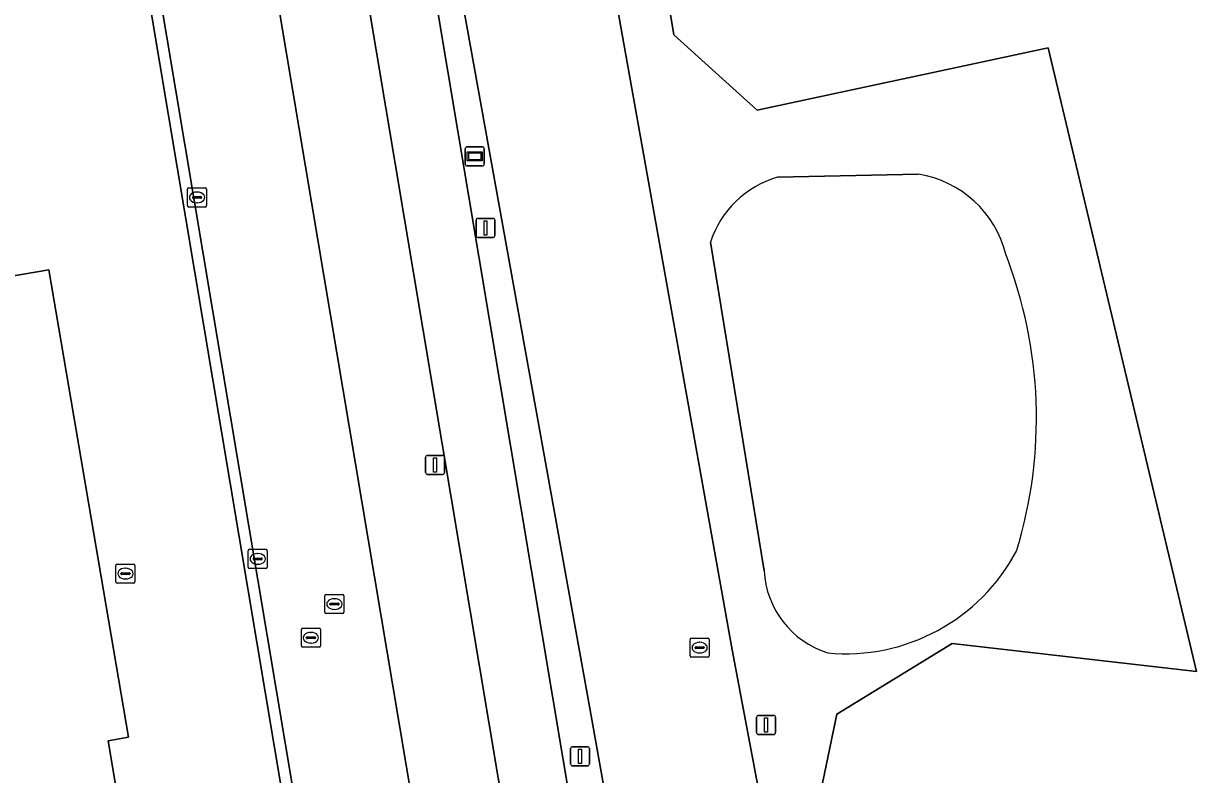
# Model space of a CAD drawing. Extents: x 154324 to 155744, y 382937 to 384188.
# Drawn here: x 155018 to 155079.5, y 383617.3 to 383656.6 of the extents above; entities that cross this region are included whole.
import ezdxf

# ---------------------------------------------------------------- set-up
doc = ezdxf.new("R2010")
doc.units = 0
for name, color, linetype in [('IMGEO_Berm_groen', 7, 'Continuous'), ('IMGEO_Erf', 7, 'Continuous'), ('IMGEO_Fietspad_gesloten', 7, 'Continuous'), ('IMGEO_Groenvoorziening', 7, 'Continuous'), ('IMGEO_Kolk', 7, 'Continuous'), ('IMGEO_Lichtmast', 7, 'Continuous'), ('IMGEO_Loofbos', 7, 'Continuous'), ('IMGEO_Meer_plas_ven_vijver', 7, 'Continuous'), ('IMGEO_Pand', 7, 'Continuous'), ('IMGEO_Rijbaan_lokaal_gesloten', 7, 'Continuous'), ('IMGEO_Rijbaan_lokaal_open', 7, 'Continuous'), ('IMGEO_Rijbaan_regionaal_gesloten', 7, 'Continuous'), ('IMGEO_Rioolput', 7, 'Continuous'), ('IMGEO_Verkeersbordpaal', 7, 'Continuous'), ('IMGEO_Wegwijzer', 7, 'Continuous')]:
    doc.layers.add(name, color=color, linetype=linetype)

msp = doc.modelspace()

# ---------------------------------------------------------------- linework, layer by layer
at = {"layer": 'IMGEO_Berm_groen'}
for points in [[(155022.201, 383761.283), (155023.65, 383752.887), (155024.582, 383747.491), (155030.556, 383711.937), (155035.787, 383680.446), (155055.586, 383562.322), (155064.93, 383506.848), (155067.803, 383490.288), (155069.375, 383489.212)], [(155047.66, 383620.638), (155040.998, 383657.511), (155031.523, 383712.699), (155025.319, 383747.582), (155023.592, 383759.163), (155023.296, 383761.147)], [(155021.296, 383718.742), (155022.669, 383708.88), (155025.49, 383692.18), (155052.477, 383531.831), (155059.928, 383487.45), (155064.796, 383488.095), (155057.1, 383532.805), (155052.123, 383561.719), (155030.596, 383690.066)], [(155070.126, 383488.988), (155070.128, 383488.988), (155070.593, 383489.047), (155063.68, 383530.41), (155058.726, 383558.566), (155047.66, 383620.638)]]:
    msp.add_lwpolyline(points, dxfattribs=at)
at = {"layer": 'IMGEO_Erf'}
msp.add_lwpolyline([(155045.918, 383530.449), (155024.164, 383660.104), (155016.277, 383707.107), (155013.835, 383721.664), (155012.365, 383730.431), (155011.19, 383737.428), (155008.641, 383752.609), (155006.354, 383766.232), (155002.093, 383791.612)], dxfattribs=at)
msp.add_lwpolyline([(154968.856, 383582.036), (154965.968, 383599.167), (154982.677, 383602.011), (154981.855, 383606.811), (154988.34, 383607.922), (154989.336, 383602.109), (154998.998, 383603.747), (154995.748, 383622.105), (154986.045, 383620.456), (154986.86, 383615.621), (154980.368, 383614.527), (154979.569, 383619.356), (154962.835, 383616.513), (154959.94, 383633.571), (155019.3, 383643.685), (155023.472, 383619.228), (155022.401, 383619.041), (155023.514, 383612.464), (155024.589, 383612.647), (155025.346, 383608.213), (155028.11, 383592.025)], close=True, dxfattribs=at)
at = {"layer": 'IMGEO_Fietspad_gesloten'}
for points in [[(155035.787, 383680.446), (155030.556, 383711.937), (155024.582, 383747.491), (155023.65, 383752.887), (155020.155, 383752.117), (155027.003, 383711.594), (155027.513, 383708.543), (155029.197, 383698.769), (155030.596, 383690.066), (155052.123, 383561.719), (155057.1, 383532.805), (155064.796, 383488.095), (155070.126, 383488.988)], [(155069.375, 383489.212), (155067.803, 383490.288), (155064.93, 383506.848), (155055.586, 383562.322), (155035.787, 383680.446)]]:
    msp.add_lwpolyline(points, dxfattribs=at)
at = {"layer": 'IMGEO_Groenvoorziening'}
for points in [[(155059.736, 383616.398), (155060.565, 383620.426), (155066.607, 383624.127), (155079.411, 383622.664), (155071.637, 383655.314), (155056.405, 383652.049), (155052.036, 383655.996), (155045.291, 383696.9), (155046.493, 383707.698), (155070.86, 383711.671), (155064.156, 383724.297), (155070.388, 383727.149), (155069.043, 383735.408), (155069.439, 383752.737), (155073.558, 383760.225), (155082.502, 383757.348)], [(155030.993, 383757.82), (155045.927, 383675.069), (155050.278, 383650.736), (155055.096, 383623.794), (155056.54, 383616.113), (155069.465, 383544.367)], [(155057.459, 383648.535), (155064.856, 383648.696)], [(155056.762, 383627.942), (155053.958, 383645.148)]]:
    msp.add_lwpolyline(points, dxfattribs=at)
for centre, radius, start, end in [((155063.955, 383643.134), 5.635, 14.13733, 80.79744), ((155058.901, 383643.542), 5.197, 106.10472, 161.99891), ((155047.32, 383635.927), 23.707, 343.02936, 21.22622), ((155061.04, 383633.707), 10.114, 264.62216, 332.3073), ((155061.537, 383628.196), 4.781, 183.04354, 252.41462)]:
    msp.add_arc(centre, radius, start, end, dxfattribs=at)
at = {"layer": 'IMGEO_Kolk'}
for p, q in [((155026.638, 383647.98), (155027.49, 383647.98)), ((155026.563, 383647.054), (155026.563, 383647.906)), ((155026.822, 383647.474), (155026.822, 383647.486)), ((155027.26, 383647.437), (155026.862, 383647.437)), ((155026.865, 383647.523), (155027.263, 383647.523)), ((155027.051, 383647.76), (155027.076, 383647.76)), ((155027.306, 383647.486), (155027.306, 383647.474)), ((155027.564, 383647.906), (155027.564, 383647.054)), ((155027.49, 383646.98), (155026.638, 383646.98)), ((155027.074, 383647.2), (155027.049, 383647.2)), ((155029.738, 383628.134), (155029.738, 383628.986)), ((155029.813, 383629.06), (155030.665, 383629.06)), ((155030.739, 383628.986), (155030.739, 383628.134)), ((155029.997, 383628.554), (155029.997, 383628.566)), ((155030.435, 383628.517), (155030.037, 383628.517)), ((155030.04, 383628.603), (155030.438, 383628.603)), ((155030.249, 383628.28), (155030.224, 383628.28)), ((155030.226, 383628.84), (155030.251, 383628.84)), ((155030.481, 383628.566), (155030.481, 383628.554)), ((155030.665, 383628.06), (155029.813, 383628.06))]:
    msp.add_line(p, q, dxfattribs=at)
for points in [[(155026.638, 383647.98), (155027.49, 383647.98)], [(155026.563, 383647.054), (155026.563, 383647.906)], [(155027.564, 383647.906), (155027.564, 383647.054)], [(155027.49, 383646.98), (155026.638, 383646.98)], [(155029.738, 383628.134), (155029.738, 383628.986)], [(155029.813, 383629.06), (155030.665, 383629.06)], [(155030.739, 383628.986), (155030.739, 383628.134)], [(155030.665, 383628.06), (155029.813, 383628.06)]]:
    msp.add_lwpolyline(points, dxfattribs=at)
for centre, radius, start, end in [((155026.64, 383647.904), 0.0765, 91.55205, 178.44795), ((155026.64, 383647.904), 0.0765, 91.55205, 178.44795), ((155027.488, 383647.904), 0.0765, 1.55205, 88.44795), ((155027.488, 383647.904), 0.0765, 1.55205, 88.44795), ((155026.862, 383647.483), 0.0403, 85.87752, 175.75265), ((155026.859, 383647.473), 0.0366, 178.93798, 274.71019), ((155027.263, 383647.48), 0.043, 264.86636, 352.45326), ((155027.267, 383647.485), 0.0386, 1.73085, 96.63898), ((155026.64, 383647.056), 0.0765, 181.55205, 268.44795), ((155026.64, 383647.056), 0.0765, 181.55205, 268.44795), ((155027.488, 383647.056), 0.0765, 271.55205, 358.44795), ((155027.488, 383647.056), 0.0765, 271.55205, 358.44795), ((155029.815, 383628.984), 0.0765, 91.55205, 178.44795), ((155029.815, 383628.984), 0.0765, 91.55205, 178.44795), ((155030.663, 383628.984), 0.0765, 1.55205, 88.44795), ((155030.663, 383628.984), 0.0765, 1.55205, 88.44795), ((155030.037, 383628.563), 0.0403, 85.87752, 175.75265), ((155030.034, 383628.553), 0.0366, 178.93798, 274.71019), ((155030.438, 383628.56), 0.043, 264.86636, 352.45326), ((155030.442, 383628.565), 0.0386, 1.73085, 96.63898), ((155029.815, 383628.136), 0.0765, 181.55205, 268.44795), ((155029.815, 383628.136), 0.0765, 181.55205, 268.44795), ((155030.663, 383628.136), 0.0765, 271.55205, 358.44795), ((155030.663, 383628.136), 0.0765, 271.55205, 358.44795)]:
    msp.add_arc(centre, radius, start, end, dxfattribs=at)
for centre, major_axis, ratio, start_param, end_param in [((155027.05, 383647.48), (-0.387, 0.002), 0.722429, 4.712389, 7.853982), ((155027.075, 383647.48), (-0.39, 0.002), 0.717154, 1.570796, 4.712389), ((155030.225, 383628.56), (-0.387, 0.002), 0.722429, 4.712389, 7.853982), ((155030.25, 383628.56), (-0.39, 0.002), 0.717154, 1.570796, 4.712389)]:
    msp.add_ellipse(centre, major_axis=major_axis, ratio=ratio, start_param=start_param, end_param=end_param, dxfattribs=at)
at = {"layer": 'IMGEO_Lichtmast'}
for p, q in [((155041.674, 383645.486), (155041.674, 383646.286)), ((155041.674, 383646.286), (155041.674, 383645.486)), ((155041.774, 383646.386), (155042.564, 383646.386)), ((155042.564, 383646.386), (155041.774, 383646.386)), ((155042.664, 383646.286), (155042.664, 383645.486)), ((155042.664, 383645.486), (155042.664, 383646.286)), ((155042.564, 383645.386), (155041.774, 383645.386)), ((155041.774, 383645.386), (155042.564, 383645.386)), ((155039.035, 383633.079), (155039.035, 383633.879)), ((155039.035, 383633.879), (155039.035, 383633.079)), ((155039.135, 383633.979), (155039.925, 383633.979)), ((155039.925, 383633.979), (155039.135, 383633.979)), ((155040.025, 383633.879), (155040.025, 383633.079)), ((155040.025, 383633.079), (155040.025, 383633.879)), ((155039.925, 383632.979), (155039.135, 383632.979)), ((155039.135, 383632.979), (155039.925, 383632.979)), ((155046.626, 383617.826), (155046.626, 383618.626)), ((155046.626, 383618.626), (155046.626, 383617.826)), ((155046.726, 383618.726), (155047.516, 383618.726)), ((155047.516, 383618.726), (155046.726, 383618.726)), ((155047.616, 383618.626), (155047.616, 383617.826)), ((155047.616, 383617.826), (155047.616, 383618.626)), ((155047.516, 383617.726), (155046.726, 383617.726)), ((155046.726, 383617.726), (155047.516, 383617.726))]:
    msp.add_line(p, q, dxfattribs=at)
for points in [[(155042.094, 383646.261), (155042.244, 383646.261), (155042.244, 383645.511), (155042.094, 383645.511), (155042.094, 383646.261)], [(155039.455, 383633.854), (155039.605, 383633.854), (155039.605, 383633.104), (155039.455, 383633.104), (155039.455, 383633.854)], [(155047.046, 383618.601), (155047.196, 383618.601), (155047.196, 383617.851), (155047.046, 383617.851), (155047.046, 383618.601)]]:
    msp.add_lwpolyline(points, dxfattribs=at)
for centre, start, end in [((155041.774, 383646.286), 90, 180), ((155041.774, 383646.286), 90, 180), ((155042.564, 383646.286), 0, 90), ((155042.564, 383646.286), 360, 90), ((155041.774, 383645.486), 180, 270), ((155041.774, 383645.486), 180, 270), ((155042.564, 383645.486), 270, 0), ((155042.564, 383645.486), 270, 0), ((155039.135, 383633.879), 90, 180), ((155039.135, 383633.879), 90, 180), ((155039.925, 383633.879), 0, 90), ((155039.925, 383633.879), 360, 90), ((155039.135, 383633.079), 180, 270), ((155039.135, 383633.079), 180, 270), ((155039.925, 383633.079), 270, 0), ((155039.925, 383633.079), 270, 0), ((155046.726, 383618.626), 90, 180), ((155046.726, 383618.626), 90, 180), ((155047.516, 383618.626), 0, 90), ((155047.516, 383618.626), 360, 90), ((155046.726, 383617.826), 180, 270), ((155046.726, 383617.826), 180, 270), ((155047.516, 383617.826), 270, 0), ((155047.516, 383617.826), 270, 0)]:
    msp.add_arc(centre, 0.1, start, end, dxfattribs=at)
at = {"layer": 'IMGEO_Loofbos'}
msp.add_lwpolyline([(155082.502, 383757.348), (155073.558, 383760.225), (155069.439, 383752.737), (155069.043, 383735.408), (155070.388, 383727.149), (155064.156, 383724.297), (155070.86, 383711.671), (155046.493, 383707.698), (155045.291, 383696.9), (155052.036, 383655.996), (155056.405, 383652.049), (155071.637, 383655.314), (155079.411, 383622.664), (155066.607, 383624.127), (155060.565, 383620.426), (155059.736, 383616.398)], dxfattribs=at)
at = {"layer": 'IMGEO_Meer_plas_ven_vijver'}
for points in [[(155064.856, 383648.696), (155057.459, 383648.535)], [(155053.958, 383645.148), (155056.762, 383627.942)]]:
    msp.add_lwpolyline(points, dxfattribs=at)
for centre, radius, start, end in [((155063.955, 383643.134), 5.635, 14.13733, 80.79744), ((155058.901, 383643.542), 5.197, 106.10472, 161.99891), ((155047.32, 383635.927), 23.707, 343.02936, 21.22622), ((155061.04, 383633.707), 10.114, 264.62216, 332.3073), ((155061.537, 383628.196), 4.781, 183.04354, 252.41462)]:
    msp.add_arc(centre, radius, start, end, dxfattribs=at)
at = {"layer": 'IMGEO_Pand'}
msp.add_lwpolyline([(155022.401, 383619.041), (155023.472, 383619.228), (155019.3, 383643.685), (154959.94, 383633.571), (154962.835, 383616.513), (154979.569, 383619.356), (154980.368, 383614.527), (154986.86, 383615.621), (154986.045, 383620.456), (154995.748, 383622.105), (154998.998, 383603.747), (154989.336, 383602.109), (154988.34, 383607.922), (154981.855, 383606.811), (154982.677, 383602.011), (154965.968, 383599.167), (154968.856, 383582.036), (155028.11, 383592.025), (155025.346, 383608.213), (155024.589, 383612.647), (155023.514, 383612.464)], close=True, dxfattribs=at)
at = {"layer": 'IMGEO_Rijbaan_lokaal_gesloten'}
for points in [[(155019.641, 383727.625), (155016.525, 383745.686), (155014.572, 383756.911), (155008.692, 383756.004), (155012.973, 383730.527), (155013.247, 383728.802), (155016.871, 383707.197), (155046.503, 383530.572), (155059.439, 383453.463)], [(155052.477, 383531.831), (155025.49, 383692.18), (155022.669, 383708.88), (155021.296, 383718.742)]]:
    msp.add_lwpolyline(points, dxfattribs=at)
at = {"layer": 'IMGEO_Rijbaan_lokaal_open'}
msp.add_lwpolyline([(155059.439, 383453.463), (155046.503, 383530.572), (155016.871, 383707.197), (155016.277, 383707.107), (155024.164, 383660.104), (155045.918, 383530.449), (155058.846, 383453.397), (155060.487, 383443.041), (155061.613, 383435.27), (155063.03, 383424.403), (155063.139, 383423.564), (155064.659, 383408.986), (155065.341, 383401.33), (155065.709, 383396.485), (155066.213, 383389.857), (155069.432, 383341.538), (155069.458, 383341.15), (155069.938, 383333.947), (155070.4, 383319.494), (155070.638, 383289.04), (155071.247, 383289.042), (155071.154, 383307.067)], dxfattribs=at)
at = {"layer": 'IMGEO_Rijbaan_regionaal_gesloten'}
for points in [[(155030.623, 383760.14), (155023.592, 383759.163), (155025.319, 383747.582), (155031.523, 383712.699), (155040.998, 383657.511), (155047.66, 383620.638), (155058.726, 383558.566), (155063.68, 383530.41), (155070.593, 383489.047), (155075.664, 383486.308), (155075.078, 383489.814), (155070.183, 383519.006), (155071.303, 383519.14), (155070.99, 383520.813), (155070.622, 383522.809)], [(155055.096, 383623.794), (155050.278, 383650.736), (155045.927, 383675.069), (155030.993, 383757.82)], [(155070.651, 383523.353), (155069.465, 383544.367), (155056.54, 383616.113), (155055.096, 383623.794)]]:
    msp.add_lwpolyline(points, dxfattribs=at)
at = {"layer": 'IMGEO_Rioolput'}
for p, q in [((155022.886, 383628.287), (155023.738, 383628.287)), ((155022.811, 383627.361), (155022.811, 383628.213)), ((155023.07, 383627.781), (155023.07, 383627.793)), ((155023.508, 383627.744), (155023.11, 383627.744)), ((155023.113, 383627.83), (155023.511, 383627.83)), ((155023.299, 383628.067), (155023.324, 383628.067)), ((155023.554, 383627.793), (155023.554, 383627.781)), ((155023.812, 383628.213), (155023.812, 383627.361)), ((155023.738, 383627.287), (155022.886, 383627.287)), ((155023.322, 383627.507), (155023.297, 383627.507)), ((155033.755, 383625.769), (155033.755, 383626.621)), ((155033.83, 383626.695), (155034.682, 383626.695)), ((155034.243, 383626.475), (155034.268, 383626.475)), ((155034.756, 383626.621), (155034.756, 383625.769)), ((155034.014, 383626.189), (155034.014, 383626.201)), ((155034.452, 383626.152), (155034.054, 383626.152)), ((155034.057, 383626.238), (155034.455, 383626.238)), ((155034.266, 383625.915), (155034.241, 383625.915)), ((155034.498, 383626.201), (155034.498, 383626.189)), ((155034.682, 383625.695), (155033.83, 383625.695)), ((155032.525, 383624.006), (155032.525, 383624.858)), ((155032.6, 383624.932), (155033.452, 383624.932)), ((155033.013, 383624.712), (155033.038, 383624.712)), ((155033.526, 383624.858), (155033.526, 383624.006)), ((155033.452, 383623.932), (155032.6, 383623.932)), ((155032.784, 383624.426), (155032.784, 383624.438)), ((155033.222, 383624.389), (155032.824, 383624.389)), ((155032.827, 383624.475), (155033.225, 383624.475)), ((155033.036, 383624.152), (155033.011, 383624.152)), ((155033.268, 383624.438), (155033.268, 383624.426)), ((155052.886, 383623.486), (155052.886, 383624.338)), ((155052.961, 383624.412), (155053.813, 383624.412)), ((155053.188, 383623.955), (155053.586, 383623.955)), ((155053.374, 383624.192), (155053.399, 383624.192)), ((155053.887, 383624.338), (155053.887, 383623.486)), ((155053.813, 383623.412), (155052.961, 383623.412)), ((155053.145, 383623.906), (155053.145, 383623.918)), ((155053.583, 383623.869), (155053.185, 383623.869)), ((155053.397, 383623.632), (155053.372, 383623.632)), ((155053.629, 383623.918), (155053.629, 383623.906))]:
    msp.add_line(p, q, dxfattribs=at)
for points in [[(155022.886, 383628.287), (155023.738, 383628.287)], [(155022.811, 383627.361), (155022.811, 383628.213)], [(155023.812, 383628.213), (155023.812, 383627.361)], [(155023.738, 383627.287), (155022.886, 383627.287)], [(155033.755, 383625.769), (155033.755, 383626.621)], [(155033.83, 383626.695), (155034.682, 383626.695)], [(155034.756, 383626.621), (155034.756, 383625.769)], [(155034.682, 383625.695), (155033.83, 383625.695)], [(155032.525, 383624.006), (155032.525, 383624.858)], [(155032.6, 383624.932), (155033.452, 383624.932)], [(155033.526, 383624.858), (155033.526, 383624.006)], [(155033.452, 383623.932), (155032.6, 383623.932)], [(155052.886, 383623.486), (155052.886, 383624.338)], [(155052.961, 383624.412), (155053.813, 383624.412)], [(155053.887, 383624.338), (155053.887, 383623.486)], [(155053.813, 383623.412), (155052.961, 383623.412)]]:
    msp.add_lwpolyline(points, dxfattribs=at)
for centre, radius, start, end in [((155022.888, 383628.211), 0.0765, 91.55205, 178.44795), ((155022.888, 383628.211), 0.0765, 91.55205, 178.44795), ((155023.736, 383628.211), 0.0765, 1.55205, 88.44795), ((155023.736, 383628.211), 0.0765, 1.55205, 88.44795), ((155023.11, 383627.79), 0.0403, 85.87752, 175.75265), ((155023.107, 383627.78), 0.0366, 178.93798, 274.71019), ((155023.511, 383627.787), 0.043, 264.86636, 352.45326), ((155023.515, 383627.792), 0.0386, 1.73085, 96.63898), ((155022.888, 383627.363), 0.0765, 181.55205, 268.44795), ((155022.888, 383627.363), 0.0765, 181.55205, 268.44795), ((155023.736, 383627.363), 0.0765, 271.55205, 358.44795), ((155023.736, 383627.363), 0.0765, 271.55205, 358.44795), ((155033.832, 383626.619), 0.0765, 91.55205, 178.44795), ((155033.832, 383626.619), 0.0765, 91.55205, 178.44795), ((155034.68, 383626.619), 0.0765, 1.55205, 88.44795), ((155034.68, 383626.619), 0.0765, 1.55205, 88.44795), ((155033.832, 383625.771), 0.0765, 181.55205, 268.44795), ((155033.832, 383625.771), 0.0765, 181.55205, 268.44795), ((155034.054, 383626.198), 0.0403, 85.87752, 175.75265), ((155034.051, 383626.188), 0.0366, 178.93798, 274.71019), ((155034.455, 383626.195), 0.043, 264.86636, 352.45326), ((155034.459, 383626.2), 0.0386, 1.73085, 96.63898), ((155034.68, 383625.771), 0.0765, 271.55205, 358.44795), ((155034.68, 383625.771), 0.0765, 271.55205, 358.44795), ((155032.602, 383624.856), 0.0765, 91.55205, 178.44795), ((155032.602, 383624.856), 0.0765, 91.55205, 178.44795), ((155033.45, 383624.856), 0.0765, 1.55205, 88.44795), ((155033.45, 383624.856), 0.0765, 1.55205, 88.44795), ((155032.602, 383624.008), 0.0765, 181.55205, 268.44795), ((155032.602, 383624.008), 0.0765, 181.55205, 268.44795), ((155032.824, 383624.435), 0.0403, 85.87752, 175.75265), ((155032.821, 383624.425), 0.0366, 178.93798, 274.71019), ((155033.225, 383624.432), 0.043, 264.86636, 352.45326), ((155033.229, 383624.437), 0.0386, 1.73085, 96.63898), ((155033.45, 383624.008), 0.0765, 271.55205, 358.44795), ((155033.45, 383624.008), 0.0765, 271.55205, 358.44795), ((155052.963, 383624.336), 0.0765, 91.55205, 178.44795), ((155052.963, 383624.336), 0.0765, 91.55205, 178.44795), ((155053.185, 383623.915), 0.0403, 85.87752, 175.75265), ((155053.59, 383623.917), 0.0386, 1.73085, 96.63898), ((155053.811, 383624.336), 0.0765, 1.55205, 88.44795), ((155053.811, 383624.336), 0.0765, 1.55205, 88.44795), ((155052.963, 383623.488), 0.0765, 181.55205, 268.44795), ((155052.963, 383623.488), 0.0765, 181.55205, 268.44795), ((155053.182, 383623.905), 0.0366, 178.93798, 274.71019), ((155053.586, 383623.912), 0.043, 264.86636, 352.45326), ((155053.811, 383623.488), 0.0765, 271.55205, 358.44795), ((155053.811, 383623.488), 0.0765, 271.55205, 358.44795)]:
    msp.add_arc(centre, radius, start, end, dxfattribs=at)
for centre, major_axis, ratio, start_param, end_param in [((155023.298, 383627.787), (-0.387, 0.002), 0.722429, 4.712389, 7.853982), ((155023.323, 383627.787), (-0.39, 0.002), 0.717154, 1.570796, 4.712389), ((155034.242, 383626.195), (-0.387, 0.002), 0.722429, 4.712389, 7.853982), ((155034.267, 383626.195), (-0.39, 0.002), 0.717154, 1.570796, 4.712389), ((155033.012, 383624.432), (-0.387, 0.002), 0.722429, 4.712389, 7.853982), ((155033.037, 383624.432), (-0.39, 0.002), 0.717154, 1.570796, 4.712389), ((155053.373, 383623.912), (-0.387, 0.002), 0.722429, 4.712389, 7.853982), ((155053.398, 383623.912), (-0.39, 0.002), 0.717154, 1.570796, 4.712389)]:
    msp.add_ellipse(centre, major_axis=major_axis, ratio=ratio, start_param=start_param, end_param=end_param, dxfattribs=at)
at = {"layer": 'IMGEO_Verkeersbordpaal'}
for p, q in [((155056.371, 383619.465), (155056.371, 383620.265)), ((155056.371, 383620.265), (155056.371, 383619.465)), ((155056.471, 383620.365), (155057.261, 383620.365)), ((155057.261, 383620.365), (155056.471, 383620.365)), ((155057.361, 383620.265), (155057.361, 383619.465)), ((155057.361, 383619.465), (155057.361, 383620.265)), ((155057.261, 383619.365), (155056.471, 383619.365)), ((155056.471, 383619.365), (155057.261, 383619.365))]:
    msp.add_line(p, q, dxfattribs=at)
msp.add_lwpolyline([(155056.791, 383620.24), (155056.941, 383620.24), (155056.941, 383619.49), (155056.791, 383619.49), (155056.791, 383620.24)], dxfattribs=at)
for centre, start, end in [((155056.471, 383620.265), 90, 180), ((155056.471, 383620.265), 90, 180), ((155057.261, 383620.265), 0, 90), ((155057.261, 383620.265), 360, 90), ((155056.471, 383619.465), 180, 270), ((155056.471, 383619.465), 180, 270), ((155057.261, 383619.465), 270, 0), ((155057.261, 383619.465), 270, 0)]:
    msp.add_arc(centre, 0.1, start, end, dxfattribs=at)
at = {"layer": 'IMGEO_Wegwijzer'}
for p, q in [((155041.111, 383649.232), (155041.111, 383650.032)), ((155041.111, 383650.032), (155041.111, 383649.232)), ((155041.211, 383650.132), (155042.001, 383650.132)), ((155042.001, 383650.132), (155041.211, 383650.132)), ((155042.101, 383650.032), (155042.101, 383649.232)), ((155042.101, 383649.232), (155042.101, 383650.032)), ((155042.001, 383649.132), (155041.211, 383649.132)), ((155041.211, 383649.132), (155042.001, 383649.132))]:
    msp.add_line(p, q, dxfattribs=at)
for points in [[(155041.212, 383649.864), (155042, 383649.864), (155042, 383649.4), (155041.212, 383649.4), (155041.212, 383649.864)], [(155041.277, 383649.799), (155041.277, 383649.465), (155041.935, 383649.465), (155041.935, 383649.799), (155041.277, 383649.799)]]:
    msp.add_lwpolyline(points, dxfattribs=at)
for centre, start, end in [((155041.211, 383650.032), 90, 180), ((155041.211, 383650.032), 90, 180), ((155042.001, 383650.032), 0, 90), ((155042.001, 383650.032), 360, 90), ((155041.211, 383649.232), 180, 270), ((155041.211, 383649.232), 180, 270), ((155042.001, 383649.232), 270, 0), ((155042.001, 383649.232), 270, 0)]:
    msp.add_arc(centre, 0.1, start, end, dxfattribs=at)

doc.saveas('drawing.dxf')
